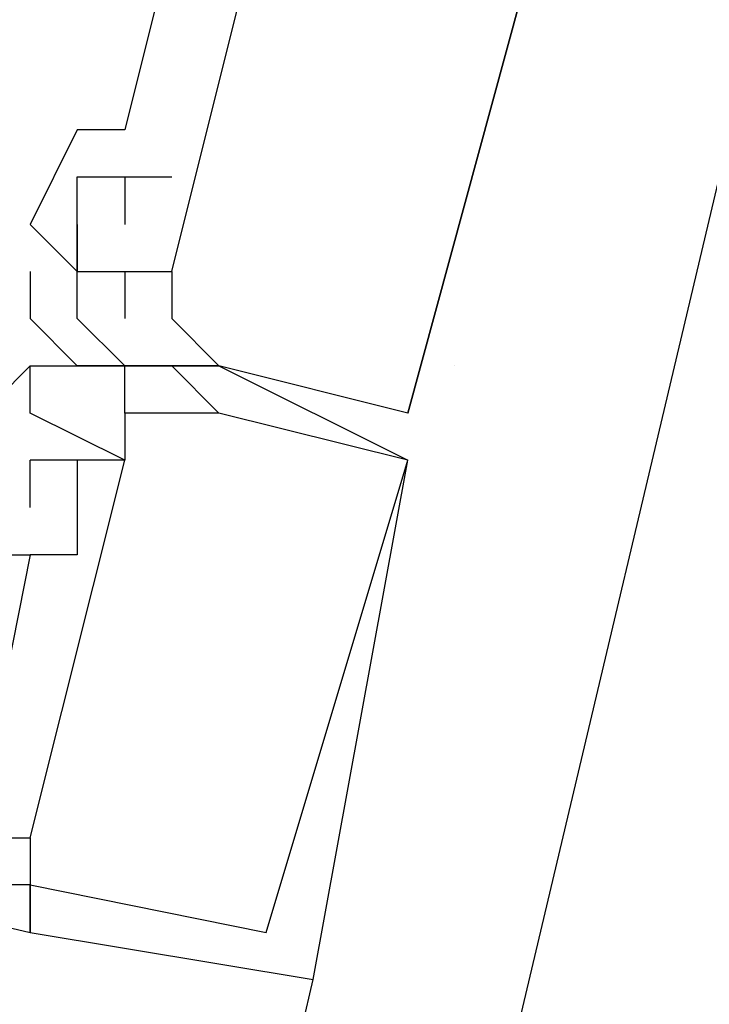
# Model space of a CAD drawing. Header units: feet. Extents: x -79 to 198, y -22 to 181.
# Tile 503 of 656: x 119.877 to 120.072, y 83.384 to 83.662. Entities that reach past the tile are written whole.
import ezdxf

# ---------------------------------------------------------------- set-up
doc = ezdxf.new("R2010")
doc.units = ezdxf.units.FT
doc.layers.add('A-LINEA', color=7, linetype='CONTINUOUS')

msp = doc.modelspace()

# ---------------------------------------------------------------- linework, layer by layer
at = {"layer": 'A-LINEA'}
for p, q in [((119.92, 83.6844), (119.9067, 83.6311)), ((119.92, 83.6844), (119.9067, 83.6311)), ((119.92, 83.6844), (119.9067, 83.6311)), ((119.92, 83.6844), (119.9067, 83.6311)), ((119.92, 83.6844), (119.9067, 83.6311)), ((119.92, 83.6844), (119.9067, 83.6311)), ((119.8933, 83.6311), (119.8933, 83.6311)), ((119.8933, 83.6311), (119.8933, 83.6311)), ((119.8933, 83.6311), (119.8933, 83.6311)), ((119.8933, 83.6311), (119.8933, 83.6311)), ((119.8933, 83.6311), (119.8933, 83.6311)), ((119.8933, 83.6311), (119.8933, 83.6311)), ((119.9067, 83.6311), (119.9067, 83.6311)), ((119.9067, 83.6311), (119.9067, 83.6311)), ((119.9067, 83.6311), (119.9067, 83.6311)), ((119.9067, 83.6311), (119.9067, 83.6311)), ((119.9067, 83.6311), (119.9067, 83.6311)), ((119.9067, 83.6311), (119.9067, 83.6311)), ((119.8933, 83.6178), (119.8933, 83.6178)), ((119.8933, 83.6178), (119.8933, 83.6178)), ((119.8933, 83.6178), (119.8933, 83.6178)), ((119.8933, 83.6178), (119.8933, 83.6178)), ((119.8933, 83.6178), (119.8933, 83.6178)), ((119.8933, 83.6178), (119.8933, 83.6178)), ((119.9067, 83.6178), (119.9067, 83.6044)), ((119.9067, 83.6178), (119.9067, 83.6178)), ((119.9067, 83.6178), (119.9067, 83.6178)), ((119.9067, 83.6178), (119.9067, 83.6044)), ((119.9067, 83.6178), (119.9067, 83.6178)), ((119.9067, 83.6178), (119.9067, 83.6178)), ((119.9067, 83.6178), (119.9067, 83.6044)), ((119.9067, 83.6178), (119.9067, 83.6178)), ((119.9067, 83.6178), (119.9067, 83.6178)), ((119.9067, 83.6178), (119.9067, 83.6044)), ((119.9067, 83.6178), (119.9067, 83.6178)), ((119.9067, 83.6178), (119.9067, 83.6178)), ((119.9067, 83.6178), (119.9067, 83.6044)), ((119.9067, 83.6178), (119.9067, 83.6178)), ((119.9067, 83.6178), (119.9067, 83.6178)), ((119.9067, 83.6178), (119.9067, 83.6044)), ((119.9067, 83.6178), (119.9067, 83.6178)), ((119.9067, 83.6178), (119.9067, 83.6178)), ((119.92, 83.6178), (119.92, 83.6178)), ((119.92, 83.6178), (119.92, 83.6178)), ((119.92, 83.6178), (119.92, 83.6178)), ((119.92, 83.6178), (119.92, 83.6178)), ((119.92, 83.6178), (119.92, 83.6178)), ((119.92, 83.6178), (119.92, 83.6178)), ((119.88, 83.6044), (119.88, 83.6044)), ((119.88, 83.6044), (119.8933, 83.5911)), ((119.88, 83.6044), (119.88, 83.6044)), ((119.88, 83.6044), (119.88, 83.6044)), ((119.88, 83.6044), (119.8933, 83.5911)), ((119.88, 83.6044), (119.88, 83.6044)), ((119.88, 83.6044), (119.88, 83.6044)), ((119.88, 83.6044), (119.8933, 83.5911)), ((119.88, 83.6044), (119.88, 83.6044)), ((119.88, 83.6044), (119.88, 83.6044)), ((119.88, 83.6044), (119.8933, 83.5911)), ((119.88, 83.6044), (119.88, 83.6044)), ((119.88, 83.6044), (119.88, 83.6044)), ((119.88, 83.6044), (119.8933, 83.5911)), ((119.88, 83.6044), (119.88, 83.6044)), ((119.88, 83.6044), (119.88, 83.6044)), ((119.88, 83.6044), (119.8933, 83.5911)), ((119.88, 83.6044), (119.88, 83.6044)), ((119.8933, 83.6044), (119.8933, 83.6044)), ((119.8933, 83.6044), (119.8933, 83.6044)), ((119.8933, 83.6044), (119.8933, 83.6044)), ((119.8933, 83.6044), (119.8933, 83.6044)), ((119.8933, 83.6044), (119.8933, 83.6044)), ((119.8933, 83.6044), (119.8933, 83.6044)), ((119.8933, 83.6044), (119.8933, 83.6044)), ((119.8933, 83.6044), (119.8933, 83.6044)), ((119.8933, 83.6044), (119.8933, 83.6044)), ((119.8933, 83.6044), (119.8933, 83.6044)), ((119.8933, 83.6044), (119.8933, 83.6044)), ((119.8933, 83.6044), (119.8933, 83.6044)), ((119.8933, 83.6044), (119.8933, 83.6044)), ((119.8933, 83.6044), (119.8933, 83.6044)), ((119.8933, 83.6044), (119.8933, 83.6044)), ((119.8933, 83.6044), (119.8933, 83.6044)), ((119.8933, 83.6044), (119.8933, 83.6044)), ((119.8933, 83.6044), (119.8933, 83.6044)), ((119.8933, 83.6044), (119.8933, 83.6044)), ((119.8933, 83.6044), (119.8933, 83.6044)), ((119.8933, 83.6044), (119.8933, 83.6044)), ((119.8933, 83.6044), (119.8933, 83.6044)), ((119.8933, 83.6044), (119.8933, 83.6044)), ((119.8933, 83.6044), (119.8933, 83.6044)), ((119.9067, 83.6044), (119.9067, 83.6044)), ((119.9067, 83.6044), (119.9067, 83.6044)), ((119.9067, 83.6044), (119.9067, 83.6044)), ((119.9067, 83.6044), (119.9067, 83.6044)), ((119.9067, 83.6044), (119.9067, 83.6044)), ((119.9067, 83.6044), (119.9067, 83.6044)), ((119.88, 83.5911), (119.88, 83.5778)), ((119.88, 83.5911), (119.88, 83.5911)), ((119.88, 83.5911), (119.88, 83.5778)), ((119.88, 83.5911), (119.88, 83.5911)), ((119.88, 83.5911), (119.88, 83.5778)), ((119.88, 83.5911), (119.88, 83.5911)), ((119.88, 83.5911), (119.88, 83.5778)), ((119.88, 83.5911), (119.88, 83.5911)), ((119.88, 83.5911), (119.88, 83.5778)), ((119.88, 83.5911), (119.88, 83.5911)), ((119.88, 83.5911), (119.88, 83.5778)), ((119.88, 83.5911), (119.88, 83.5911)), ((119.8933, 83.5911), (119.8933, 83.5911)), ((119.8933, 83.5911), (119.8933, 83.5911)), ((119.8933, 83.5911), (119.8933, 83.5911)), ((119.8933, 83.5911), (119.8933, 83.5911)), ((119.8933, 83.5911), (119.8933, 83.5911)), ((119.8933, 83.5911), (119.8933, 83.5911)), ((119.8933, 83.5911), (119.8933, 83.5911)), ((119.8933, 83.5911), (119.8933, 83.5911)), ((119.8933, 83.5911), (119.8933, 83.5911)), ((119.8933, 83.5911), (119.8933, 83.5911)), ((119.8933, 83.5911), (119.8933, 83.5911)), ((119.8933, 83.5911), (119.8933, 83.5911)), ((119.8933, 83.5911), (119.8933, 83.5911)), ((119.8933, 83.5911), (119.8933, 83.5911)), ((119.8933, 83.5911), (119.8933, 83.5911)), ((119.8933, 83.5911), (119.8933, 83.5911)), ((119.8933, 83.5911), (119.8933, 83.5911)), ((119.8933, 83.5911), (119.8933, 83.5911)), ((119.8933, 83.5911), (119.8933, 83.5911)), ((119.8933, 83.5911), (119.8933, 83.5911)), ((119.8933, 83.5911), (119.8933, 83.5911)), ((119.8933, 83.5911), (119.8933, 83.5911)), ((119.8933, 83.5911), (119.8933, 83.5911)), ((119.8933, 83.5911), (119.8933, 83.5911)), ((119.9067, 83.5911), (119.9067, 83.5911)), ((119.9067, 83.5911), (119.9067, 83.5911)), ((119.9067, 83.5911), (119.9067, 83.5911)), ((119.9067, 83.5911), (119.9067, 83.5911)), ((119.9067, 83.5911), (119.9067, 83.5911)), ((119.9067, 83.5911), (119.9067, 83.5911)), ((119.9067, 83.5911), (119.9067, 83.5911)), ((119.9067, 83.5911), (119.9067, 83.5911)), ((119.9067, 83.5911), (119.9067, 83.5911)), ((119.9067, 83.5911), (119.9067, 83.5911)), ((119.9067, 83.5911), (119.9067, 83.5911)), ((119.9067, 83.5911), (119.9067, 83.5911)), ((119.9067, 83.5911), (119.9067, 83.5911)), ((119.9067, 83.5911), (119.9067, 83.5911)), ((119.9067, 83.5911), (119.9067, 83.5911)), ((119.9067, 83.5911), (119.9067, 83.5911)), ((119.9067, 83.5911), (119.9067, 83.5911)), ((119.9067, 83.5911), (119.9067, 83.5911)), ((119.92, 83.5911), (119.92, 83.5911)), ((119.92, 83.5911), (119.92, 83.5911)), ((119.92, 83.5911), (119.92, 83.5911)), ((119.92, 83.5911), (119.92, 83.5911)), ((119.92, 83.5911), (119.92, 83.5911)), ((119.92, 83.5911), (119.92, 83.5911)), ((119.92, 83.5911), (119.92, 83.5911)), ((119.92, 83.5911), (119.92, 83.5911)), ((119.92, 83.5911), (119.92, 83.5911)), ((119.92, 83.5911), (119.92, 83.5911)), ((119.92, 83.5911), (119.92, 83.5911)), ((119.92, 83.5911), (119.92, 83.5911)), ((119.88, 83.5778), (119.88, 83.5778)), ((119.88, 83.5778), (119.88, 83.5778)), ((119.88, 83.5778), (119.88, 83.5778)), ((119.88, 83.5778), (119.88, 83.5778)), ((119.88, 83.5778), (119.88, 83.5778)), ((119.88, 83.5778), (119.88, 83.5778)), ((119.88, 83.5778), (119.88, 83.5778)), ((119.88, 83.5778), (119.88, 83.5778)), ((119.88, 83.5778), (119.88, 83.5778)), ((119.88, 83.5778), (119.88, 83.5778)), ((119.88, 83.5778), (119.88, 83.5778)), ((119.88, 83.5778), (119.88, 83.5778)), ((119.88, 83.5778), (119.88, 83.5778)), ((119.88, 83.5778), (119.88, 83.5778)), ((119.88, 83.5778), (119.88, 83.5778)), ((119.88, 83.5778), (119.88, 83.5778)), ((119.88, 83.5778), (119.88, 83.5778)), ((119.88, 83.5778), (119.88, 83.5778)), ((119.8933, 83.5778), (119.8933, 83.5778)), ((119.8933, 83.5778), (119.8933, 83.5778)), ((119.8933, 83.5778), (119.8933, 83.5778)), ((119.8933, 83.5778), (119.8933, 83.5778)), ((119.8933, 83.5778), (119.8933, 83.5778)), ((119.8933, 83.5778), (119.8933, 83.5778)), ((119.9067, 83.5778), (119.9067, 83.5778)), ((119.9067, 83.5778), (119.9067, 83.5778)), ((119.9067, 83.5778), (119.9067, 83.5778)), ((119.9067, 83.5778), (119.9067, 83.5778)), ((119.9067, 83.5778), (119.9067, 83.5778)), ((119.9067, 83.5778), (119.9067, 83.5778)), ((119.92, 83.5778), (119.92, 83.5778)), ((119.92, 83.5778), (119.92, 83.5778)), ((119.92, 83.5778), (119.92, 83.5778)), ((119.92, 83.5778), (119.92, 83.5778)), ((119.92, 83.5778), (119.92, 83.5778)), ((119.92, 83.5778), (119.92, 83.5778)), ((119.88, 83.5644), (119.8667, 83.5511)), ((119.88, 83.5644), (119.8667, 83.5511)), ((119.88, 83.5644), (119.8667, 83.5511)), ((119.88, 83.5644), (119.8667, 83.5511)), ((119.88, 83.5644), (119.8667, 83.5511)), ((119.88, 83.5644), (119.8667, 83.5511)), ((119.88, 83.5644), (119.8667, 83.5511)), ((119.88, 83.5644), (119.8667, 83.5511)), ((119.88, 83.5644), (119.8667, 83.5511)), ((119.88, 83.5644), (119.8667, 83.5511)), ((119.88, 83.5644), (119.8667, 83.5511)), ((119.88, 83.5644), (119.8667, 83.5511)), ((119.88, 83.5644), (119.88, 83.5644)), ((119.88, 83.5644), (119.88, 83.5644)), ((119.88, 83.5644), (119.88, 83.5644)), ((119.88, 83.5644), (119.88, 83.5644)), ((119.88, 83.5644), (119.88, 83.5644)), ((119.88, 83.5644), (119.88, 83.5644)), ((119.88, 83.5644), (119.88, 83.5644)), ((119.88, 83.5644), (119.88, 83.5644)), ((119.88, 83.5644), (119.88, 83.5644)), ((119.88, 83.5644), (119.88, 83.5644)), ((119.88, 83.5644), (119.88, 83.5644)), ((119.88, 83.5644), (119.88, 83.5644)), ((119.88, 83.5644), (119.88, 83.5644)), ((119.88, 83.5644), (119.88, 83.5644)), ((119.88, 83.5644), (119.88, 83.5644)), ((119.88, 83.5644), (119.88, 83.5644)), ((119.88, 83.5644), (119.88, 83.5644)), ((119.88, 83.5644), (119.88, 83.5644)), ((119.88, 83.5644), (119.88, 83.5644)), ((119.88, 83.5644), (119.88, 83.5644)), ((119.88, 83.5644), (119.88, 83.5644)), ((119.88, 83.5644), (119.88, 83.5644)), ((119.88, 83.5644), (119.88, 83.5644)), ((119.88, 83.5644), (119.88, 83.5644)), ((119.88, 83.5644), (119.88, 83.5644)), ((119.88, 83.5644), (119.88, 83.5644)), ((119.88, 83.5644), (119.88, 83.5644)), ((119.88, 83.5644), (119.88, 83.5644)), ((119.88, 83.5644), (119.88, 83.5644)), ((119.88, 83.5644), (119.88, 83.5644)), ((119.8933, 83.5644), (119.8933, 83.5644)), ((119.8933, 83.5644), (119.8933, 83.5644)), ((119.8933, 83.5644), (119.8933, 83.5644)), ((119.8933, 83.5644), (119.8933, 83.5644)), ((119.8933, 83.5644), (119.8933, 83.5644)), ((119.8933, 83.5644), (119.8933, 83.5644)), ((119.8933, 83.5644), (119.8933, 83.5644)), ((119.8933, 83.5644), (119.8933, 83.5644)), ((119.8933, 83.5644), (119.8933, 83.5644)), ((119.8933, 83.5644), (119.8933, 83.5644)), ((119.8933, 83.5644), (119.8933, 83.5644)), ((119.8933, 83.5644), (119.8933, 83.5644)), ((119.8933, 83.5644), (119.8933, 83.5644)), ((119.8933, 83.5644), (119.8933, 83.5644)), ((119.8933, 83.5644), (119.8933, 83.5644)), ((119.8933, 83.5644), (119.8933, 83.5644)), ((119.8933, 83.5644), (119.8933, 83.5644)), ((119.8933, 83.5644), (119.8933, 83.5644)), ((119.9067, 83.5644), (119.9067, 83.5644)), ((119.9067, 83.5644), (119.9067, 83.5644)), ((119.9067, 83.5644), (119.9067, 83.5644)), ((119.9067, 83.5644), (119.9067, 83.5644)), ((119.9067, 83.5644), (119.9067, 83.5644)), ((119.9067, 83.5644), (119.9067, 83.5644)), ((119.9067, 83.5644), (119.9067, 83.5644)), ((119.9067, 83.5644), (119.9067, 83.5644)), ((119.9067, 83.5644), (119.9067, 83.5644)), ((119.9067, 83.5644), (119.9067, 83.5644)), ((119.9067, 83.5644), (119.9067, 83.5644)), ((119.9067, 83.5644), (119.9067, 83.5644)), ((119.9067, 83.5644), (119.9067, 83.5644)), ((119.9067, 83.5644), (119.9067, 83.5644)), ((119.9067, 83.5644), (119.9067, 83.5644)), ((119.9067, 83.5644), (119.9067, 83.5644)), ((119.9067, 83.5644), (119.9067, 83.5644)), ((119.9067, 83.5644), (119.9067, 83.5644)), ((119.9067, 83.5644), (119.9067, 83.5644)), ((119.9067, 83.5644), (119.9067, 83.5644)), ((119.9067, 83.5644), (119.9067, 83.5644)), ((119.9067, 83.5644), (119.9067, 83.5644)), ((119.9067, 83.5644), (119.9067, 83.5644)), ((119.9067, 83.5644), (119.9067, 83.5644)), ((119.9067, 83.5644), (119.9067, 83.5644)), ((119.9067, 83.5644), (119.9067, 83.5644)), ((119.9067, 83.5644), (119.9067, 83.5644)), ((119.9067, 83.5644), (119.9067, 83.5644)), ((119.9067, 83.5644), (119.9067, 83.5644)), ((119.9067, 83.5644), (119.9067, 83.5644)), ((119.92, 83.5644), (119.92, 83.5644)), ((119.92, 83.5644), (119.92, 83.5644)), ((119.92, 83.5644), (119.92, 83.5644)), ((119.92, 83.5644), (119.92, 83.5644)), ((119.92, 83.5644), (119.92, 83.5644)), ((119.92, 83.5644), (119.92, 83.5644)), ((119.92, 83.5644), (119.9333, 83.5511)), ((119.92, 83.5644), (119.92, 83.5644)), ((119.92, 83.5644), (119.92, 83.5644)), ((119.92, 83.5644), (119.9333, 83.5511)), ((119.92, 83.5644), (119.92, 83.5644)), ((119.92, 83.5644), (119.92, 83.5644)), ((119.92, 83.5644), (119.9333, 83.5511)), ((119.92, 83.5644), (119.92, 83.5644)), ((119.92, 83.5644), (119.92, 83.5644)), ((119.92, 83.5644), (119.9333, 83.5511)), ((119.92, 83.5644), (119.92, 83.5644)), ((119.92, 83.5644), (119.92, 83.5644)), ((119.92, 83.5644), (119.9333, 83.5511)), ((119.92, 83.5644), (119.92, 83.5644)), ((119.92, 83.5644), (119.92, 83.5644)), ((119.92, 83.5644), (119.9333, 83.5511)), ((119.92, 83.5644), (119.92, 83.5644)), ((119.92, 83.5644), (119.92, 83.5644)), ((119.92, 83.5644), (119.92, 83.5644)), ((119.92, 83.5644), (119.92, 83.5644)), ((119.92, 83.5644), (119.92, 83.5644)), ((119.92, 83.5644), (119.92, 83.5644)), ((119.92, 83.5644), (119.92, 83.5644)), ((119.92, 83.5644), (119.92, 83.5644)), ((119.92, 83.5644), (119.9333, 83.5511)), ((119.92, 83.5644), (119.92, 83.5644)), ((119.92, 83.5644), (119.92, 83.5644)), ((119.92, 83.5644), (119.9333, 83.5511)), ((119.92, 83.5644), (119.92, 83.5644)), ((119.92, 83.5644), (119.92, 83.5644)), ((119.92, 83.5644), (119.9333, 83.5511)), ((119.92, 83.5644), (119.92, 83.5644)), ((119.92, 83.5644), (119.92, 83.5644)), ((119.92, 83.5644), (119.9333, 83.5511)), ((119.92, 83.5644), (119.92, 83.5644)), ((119.92, 83.5644), (119.92, 83.5644)), ((119.92, 83.5644), (119.9333, 83.5511)), ((119.92, 83.5644), (119.92, 83.5644)), ((119.92, 83.5644), (119.92, 83.5644)), ((119.92, 83.5644), (119.9333, 83.5511)), ((119.92, 83.5644), (119.92, 83.5644)), ((119.92, 83.5644), (119.92, 83.5644)), ((119.9333, 83.5644), (119.9867, 83.5378)), ((119.9333, 83.5644), (119.9333, 83.5644)), ((119.9333, 83.5644), (119.9333, 83.5644)), ((119.9333, 83.5644), (119.9333, 83.5644)), ((119.9333, 83.5644), (119.9867, 83.5378)), ((119.9333, 83.5644), (119.9333, 83.5644)), ((119.9333, 83.5644), (119.9333, 83.5644)), ((119.9333, 83.5644), (119.9333, 83.5644)), ((119.9333, 83.5644), (119.9867, 83.5378)), ((119.9333, 83.5644), (119.9333, 83.5644)), ((119.9333, 83.5644), (119.9333, 83.5644)), ((119.9333, 83.5644), (119.9333, 83.5644)), ((119.9867, 83.5511), (119.9333, 83.5644)), ((119.9333, 83.5644), (119.9333, 83.5644)), ((119.9867, 83.5511), (119.9333, 83.5644)), ((119.9333, 83.5644), (119.9333, 83.5644)), ((119.9867, 83.5511), (119.9333, 83.5644)), ((119.9333, 83.5644), (119.9333, 83.5644)), ((119.9867, 83.5511), (119.9333, 83.5644)), ((119.9333, 83.5644), (119.9333, 83.5644)), ((119.9867, 83.5511), (119.9333, 83.5644)), ((119.9333, 83.5644), (119.9333, 83.5644)), ((119.9867, 83.5511), (119.9333, 83.5644)), ((119.9333, 83.5644), (119.9333, 83.5644)), ((119.9333, 83.5644), (119.9867, 83.5378)), ((119.9333, 83.5644), (119.9333, 83.5644)), ((119.9333, 83.5644), (119.9333, 83.5644)), ((119.9333, 83.5644), (119.9333, 83.5644)), ((119.9333, 83.5644), (119.9867, 83.5378)), ((119.9333, 83.5644), (119.9333, 83.5644)), ((119.9333, 83.5644), (119.9333, 83.5644)), ((119.9333, 83.5644), (119.9333, 83.5644)), ((119.9333, 83.5644), (119.9867, 83.5378)), ((119.9333, 83.5644), (119.9333, 83.5644)), ((119.9333, 83.5644), (119.9333, 83.5644)), ((119.9333, 83.5644), (119.9333, 83.5644)), ((119.9867, 83.5511), (119.9333, 83.5644)), ((119.9333, 83.5644), (119.9333, 83.5644)), ((119.9867, 83.5511), (119.9333, 83.5644)), ((119.9333, 83.5644), (119.9333, 83.5644)), ((119.9867, 83.5511), (119.9333, 83.5644)), ((119.9333, 83.5644), (119.9333, 83.5644)), ((119.9867, 83.5511), (119.9333, 83.5644)), ((119.9333, 83.5644), (119.9333, 83.5644)), ((119.9867, 83.5511), (119.9333, 83.5644)), ((119.9333, 83.5644), (119.9333, 83.5644)), ((119.9867, 83.5511), (119.9333, 83.5644)), ((119.9333, 83.5644), (119.9333, 83.5644)), ((120, 83.5644), (120, 83.5644)), ((120, 83.5644), (120, 83.5644)), ((120, 83.5644), (120, 83.5644)), ((120, 83.5644), (120, 83.5644)), ((119.88, 83.5511), (119.88, 83.5511)), ((119.88, 83.5511), (119.88, 83.5511)), ((119.88, 83.5511), (119.88, 83.5511)), ((119.88, 83.5511), (119.88, 83.5511)), ((119.88, 83.5511), (119.88, 83.5511)), ((119.88, 83.5511), (119.88, 83.5511)), ((119.88, 83.5511), (119.88, 83.5511)), ((119.88, 83.5511), (119.88, 83.5511)), ((119.88, 83.5511), (119.88, 83.5511)), ((119.88, 83.5511), (119.88, 83.5511)), ((119.88, 83.5511), (119.88, 83.5511)), ((119.88, 83.5511), (119.88, 83.5511)), ((119.88, 83.5511), (119.88, 83.5511)), ((119.88, 83.5511), (119.88, 83.5511)), ((119.88, 83.5511), (119.88, 83.5511)), ((119.88, 83.5511), (119.88, 83.5511)), ((119.88, 83.5511), (119.88, 83.5511)), ((119.88, 83.5511), (119.88, 83.5511)), ((119.88, 83.5511), (119.88, 83.5511)), ((119.88, 83.5511), (119.88, 83.5511)), ((119.88, 83.5511), (119.88, 83.5511)), ((119.88, 83.5511), (119.88, 83.5511)), ((119.88, 83.5511), (119.88, 83.5511)), ((119.88, 83.5511), (119.88, 83.5511)), ((119.9067, 83.5511), (119.9067, 83.5511)), ((119.9067, 83.5511), (119.9067, 83.5511)), ((119.9067, 83.5511), (119.9067, 83.5511)), ((119.9067, 83.5511), (119.9067, 83.5511)), ((119.9067, 83.5511), (119.9067, 83.5511)), ((119.9067, 83.5511), (119.9067, 83.5511)), ((119.9067, 83.5511), (119.9067, 83.5511)), ((119.9067, 83.5511), (119.9067, 83.5511)), ((119.9067, 83.5511), (119.9067, 83.5511)), ((119.9067, 83.5511), (119.9067, 83.5511)), ((119.9067, 83.5511), (119.9067, 83.5511)), ((119.9067, 83.5511), (119.9067, 83.5511)), ((119.9067, 83.5511), (119.9067, 83.5511)), ((119.9067, 83.5511), (119.9067, 83.5511)), ((119.9067, 83.5511), (119.9067, 83.5511)), ((119.9067, 83.5511), (119.9067, 83.5511)), ((119.9067, 83.5511), (119.9067, 83.5511)), ((119.9067, 83.5511), (119.9067, 83.5511)), ((119.9067, 83.5511), (119.9067, 83.5511)), ((119.9067, 83.5511), (119.9067, 83.5511)), ((119.9067, 83.5511), (119.9067, 83.5511)), ((119.9067, 83.5511), (119.9067, 83.5511)), ((119.9067, 83.5511), (119.9067, 83.5511)), ((119.9067, 83.5511), (119.9067, 83.5511)), ((119.92, 83.5511), (119.92, 83.5511)), ((119.92, 83.5511), (119.92, 83.5511)), ((119.92, 83.5511), (119.92, 83.5511)), ((119.92, 83.5511), (119.92, 83.5511)), ((119.92, 83.5511), (119.92, 83.5511)), ((119.92, 83.5511), (119.92, 83.5511)), ((119.92, 83.5511), (119.92, 83.5511)), ((119.92, 83.5511), (119.92, 83.5511)), ((119.92, 83.5511), (119.92, 83.5511)), ((119.92, 83.5511), (119.92, 83.5511)), ((119.92, 83.5511), (119.92, 83.5511)), ((119.92, 83.5511), (119.92, 83.5511)), ((119.9333, 83.5511), (119.9333, 83.5511)), ((119.9333, 83.5511), (119.9333, 83.5511)), ((119.9333, 83.5511), (119.9333, 83.5511)), ((119.9333, 83.5511), (119.9333, 83.5511)), ((119.9333, 83.5511), (119.9333, 83.5511)), ((119.9333, 83.5511), (119.9333, 83.5511)), ((119.9333, 83.5511), (119.9333, 83.5511)), ((119.9333, 83.5511), (119.9333, 83.5511)), ((119.9333, 83.5511), (119.9333, 83.5511)), ((119.9333, 83.5511), (119.9333, 83.5511)), ((119.9333, 83.5511), (119.9333, 83.5511)), ((119.9333, 83.5511), (119.9333, 83.5511)), ((119.9333, 83.5511), (119.9333, 83.5511)), ((119.9333, 83.5511), (119.9333, 83.5511)), ((119.9333, 83.5511), (119.9333, 83.5511)), ((119.9333, 83.5511), (119.9333, 83.5511)), ((119.9333, 83.5511), (119.9333, 83.5511)), ((119.9333, 83.5511), (119.9333, 83.5511)), ((119.9333, 83.5511), (119.9333, 83.5511)), ((119.9333, 83.5511), (119.9333, 83.5511)), ((119.9333, 83.5511), (119.9333, 83.5511)), ((119.9333, 83.5511), (119.9333, 83.5511)), ((119.9333, 83.5511), (119.9333, 83.5511)), ((119.9333, 83.5511), (119.9333, 83.5511)), ((119.9867, 83.5511), (119.9867, 83.5511)), ((119.9867, 83.5511), (119.9867, 83.5511)), ((119.9867, 83.5511), (119.9867, 83.5511)), ((119.9867, 83.5511), (119.9867, 83.5511)), ((119.9867, 83.5511), (119.9867, 83.5511)), ((119.9867, 83.5511), (119.9867, 83.5511)), ((119.9867, 83.5511), (119.9867, 83.5511)), ((119.9867, 83.5511), (119.9867, 83.5511)), ((119.9867, 83.5511), (119.9867, 83.5511)), ((119.9867, 83.5511), (119.9867, 83.5511)), ((119.9867, 83.5511), (119.9867, 83.5511)), ((119.9867, 83.5511), (119.9867, 83.5511)), ((119.9867, 83.5511), (119.9867, 83.5511)), ((119.9867, 83.5511), (119.9867, 83.5511)), ((119.9867, 83.5511), (119.9867, 83.5511)), ((119.9867, 83.5511), (119.9867, 83.5511)), ((119.9867, 83.5511), (119.9867, 83.5511)), ((119.9867, 83.5511), (119.9867, 83.5511)), ((119.9867, 83.5511), (119.9867, 83.5511)), ((119.9867, 83.5511), (119.9867, 83.5511)), ((119.9867, 83.5511), (119.9867, 83.5511)), ((119.9867, 83.5511), (119.9867, 83.5511)), ((119.9867, 83.5511), (119.9867, 83.5511)), ((119.9867, 83.5511), (119.9867, 83.5511)), ((119.88, 83.5244), (119.88, 83.5378)), ((119.88, 83.5378), (119.88, 83.5378)), ((119.88, 83.5378), (119.88, 83.5378)), ((119.88, 83.5244), (119.88, 83.5378)), ((119.88, 83.5378), (119.88, 83.5378)), ((119.88, 83.5378), (119.88, 83.5378)), ((119.88, 83.5244), (119.88, 83.5378)), ((119.88, 83.5378), (119.88, 83.5378)), ((119.88, 83.5378), (119.88, 83.5378)), ((119.88, 83.5378), (119.88, 83.5378)), ((119.88, 83.5378), (119.88, 83.5378)), ((119.88, 83.5378), (119.88, 83.5378)), ((119.88, 83.5244), (119.88, 83.5378)), ((119.88, 83.5378), (119.88, 83.5378)), ((119.88, 83.5378), (119.88, 83.5378)), ((119.88, 83.5244), (119.88, 83.5378)), ((119.88, 83.5378), (119.88, 83.5378)), ((119.88, 83.5378), (119.88, 83.5378)), ((119.88, 83.5244), (119.88, 83.5378)), ((119.88, 83.5378), (119.88, 83.5378)), ((119.88, 83.5378), (119.88, 83.5378)), ((119.88, 83.5378), (119.88, 83.5378)), ((119.88, 83.5378), (119.88, 83.5378)), ((119.88, 83.5378), (119.88, 83.5378)), ((119.8933, 83.5378), (119.8933, 83.5378)), ((119.8933, 83.5378), (119.8933, 83.5378)), ((119.8933, 83.5378), (119.8933, 83.5378)), ((119.8933, 83.5378), (119.8933, 83.5378)), ((119.8933, 83.5378), (119.8933, 83.5378)), ((119.8933, 83.5378), (119.8933, 83.5378)), ((119.8933, 83.5378), (119.8933, 83.5378)), ((119.8933, 83.5378), (119.8933, 83.5378)), ((119.8933, 83.5378), (119.8933, 83.5378)), ((119.8933, 83.5378), (119.8933, 83.5378)), ((119.8933, 83.5378), (119.8933, 83.5378)), ((119.8933, 83.5378), (119.8933, 83.5378)), ((119.8933, 83.5378), (119.8933, 83.5378)), ((119.8933, 83.5378), (119.8933, 83.5378)), ((119.8933, 83.5378), (119.8933, 83.5378)), ((119.8933, 83.5378), (119.8933, 83.5378)), ((119.8933, 83.5378), (119.8933, 83.5378)), ((119.8933, 83.5378), (119.8933, 83.5378)), ((119.9067, 83.5378), (119.9067, 83.5378)), ((119.9067, 83.5378), (119.9067, 83.5378)), ((119.9067, 83.5378), (119.9067, 83.5378)), ((119.9067, 83.5378), (119.9067, 83.5378)), ((119.9067, 83.5378), (119.9067, 83.5378)), ((119.9067, 83.5378), (119.9067, 83.5378)), ((119.9067, 83.5378), (119.9067, 83.5378)), ((119.9067, 83.5378), (119.9067, 83.5378)), ((119.9067, 83.5378), (119.9067, 83.5378)), ((119.9067, 83.5378), (119.9067, 83.5378)), ((119.9067, 83.5378), (119.9067, 83.5378)), ((119.9067, 83.5378), (119.9067, 83.5378)), ((119.9067, 83.5378), (119.9067, 83.5378)), ((119.9067, 83.5378), (119.9067, 83.5378)), ((119.9067, 83.5378), (119.9067, 83.5378)), ((119.9067, 83.5378), (119.9067, 83.5378)), ((119.9067, 83.5378), (119.9067, 83.5378)), ((119.9067, 83.5378), (119.9067, 83.5378)), ((119.9067, 83.5378), (119.9067, 83.5378)), ((119.9067, 83.5378), (119.9067, 83.5378)), ((119.9067, 83.5378), (119.9067, 83.5378)), ((119.9067, 83.5378), (119.9067, 83.5378)), ((119.9067, 83.5378), (119.9067, 83.5378)), ((119.9067, 83.5378), (119.9067, 83.5378)), ((119.9067, 83.5378), (119.9067, 83.5378)), ((119.9067, 83.5378), (119.9067, 83.5378)), ((119.9067, 83.5378), (119.9067, 83.5378)), ((119.9067, 83.5378), (119.9067, 83.5378)), ((119.9067, 83.5378), (119.9067, 83.5378)), ((119.9067, 83.5378), (119.9067, 83.5378)), ((119.9867, 83.5378), (119.9867, 83.5378)), ((119.9867, 83.5378), (119.9867, 83.5378)), ((119.9867, 83.5378), (119.9867, 83.5378)), ((119.9867, 83.5378), (119.9867, 83.5378)), ((119.9867, 83.5378), (119.9867, 83.5378)), ((119.9867, 83.5378), (119.9867, 83.5378)), ((119.9867, 83.5378), (119.9867, 83.5378)), ((119.9867, 83.5378), (119.9867, 83.5378)), ((119.9867, 83.5378), (119.9867, 83.5378)), ((119.9867, 83.5378), (119.9867, 83.5378)), ((119.9867, 83.5378), (119.9867, 83.5378)), ((119.9867, 83.5378), (119.9867, 83.5378)), ((119.9867, 83.5378), (119.9867, 83.5378)), ((119.9867, 83.5378), (119.9867, 83.5378)), ((119.9867, 83.5378), (119.9867, 83.5378)), ((119.9867, 83.5378), (119.9867, 83.5378)), ((119.9867, 83.5378), (119.9867, 83.5378)), ((119.9867, 83.5378), (119.9867, 83.5378)), ((119.9867, 83.5378), (119.9867, 83.5378)), ((119.9867, 83.5378), (119.9867, 83.5378)), ((119.9867, 83.5378), (119.9867, 83.5378)), ((119.9867, 83.5378), (119.9867, 83.5378)), ((119.9867, 83.5378), (119.9867, 83.5378)), ((119.9867, 83.5378), (119.9867, 83.5378)), ((119.9867, 83.5378), (119.9867, 83.5378)), ((119.9867, 83.5378), (119.9867, 83.5378)), ((119.9867, 83.5378), (119.9867, 83.5378)), ((119.9867, 83.5378), (119.9867, 83.5378)), ((119.9867, 83.5378), (119.9867, 83.5378)), ((119.9867, 83.5378), (119.9867, 83.5378)), ((119.9867, 83.5378), (119.9867, 83.5378)), ((119.9867, 83.5378), (119.9867, 83.5378)), ((119.9867, 83.5378), (119.9867, 83.5378)), ((119.9867, 83.5378), (119.9867, 83.5378)), ((119.88, 83.5244), (119.88, 83.5244)), ((119.88, 83.5244), (119.88, 83.5244)), ((119.88, 83.5244), (119.88, 83.5244)), ((119.88, 83.5244), (119.88, 83.5244)), ((119.88, 83.5244), (119.88, 83.5244)), ((119.88, 83.5244), (119.88, 83.5244)), ((119.8933, 83.5244), (119.8933, 83.5244)), ((119.8933, 83.5244), (119.8933, 83.5244)), ((119.8933, 83.5244), (119.8933, 83.5244)), ((119.8933, 83.5244), (119.8933, 83.5244)), ((119.8933, 83.5244), (119.8933, 83.5244)), ((119.8933, 83.5244), (119.8933, 83.5244)), ((119.88, 83.5111), (119.88, 83.5111)), ((119.88, 83.5111), (119.88, 83.5111)), ((119.88, 83.5111), (119.88, 83.5111)), ((119.88, 83.5111), (119.88, 83.5111)), ((119.88, 83.5111), (119.88, 83.5111)), ((119.88, 83.5111), (119.88, 83.5111)), ((119.88, 83.5111), (119.88, 83.5111)), ((119.88, 83.5111), (119.88, 83.5111)), ((119.88, 83.5111), (119.88, 83.5111)), ((119.88, 83.5111), (119.88, 83.5111)), ((119.88, 83.5111), (119.88, 83.5111)), ((119.88, 83.5111), (119.88, 83.5111)), ((119.8933, 83.5111), (119.8933, 83.5111)), ((119.8933, 83.5111), (119.8933, 83.5111)), ((119.8933, 83.5111), (119.8933, 83.5111)), ((119.8933, 83.5111), (119.8933, 83.5111)), ((119.8933, 83.5111), (119.8933, 83.5111)), ((119.8933, 83.5111), (119.8933, 83.5111)), ((119.88, 83.4311), (119.88, 83.4311)), ((119.88, 83.4311), (119.88, 83.4311)), ((119.88, 83.4311), (119.88, 83.4311)), ((119.88, 83.4311), (119.88, 83.4311)), ((119.88, 83.4311), (119.88, 83.4311)), ((119.88, 83.4311), (119.88, 83.4311)), ((119.88, 83.4311), (119.88, 83.4311)), ((119.88, 83.4311), (119.88, 83.4311)), ((119.88, 83.4311), (119.88, 83.4311)), ((119.88, 83.4311), (119.88, 83.4311)), ((119.88, 83.4311), (119.88, 83.4311)), ((119.88, 83.4311), (119.88, 83.4311)), ((119.88, 83.4311), (119.88, 83.4311)), ((119.88, 83.4311), (119.88, 83.4311)), ((119.88, 83.4311), (119.88, 83.4311)), ((119.88, 83.4311), (119.88, 83.4311)), ((119.88, 83.4311), (119.88, 83.4311)), ((119.88, 83.4311), (119.88, 83.4311)), ((119.88, 83.4178), (119.88, 83.4178)), ((119.88, 83.4178), (119.88, 83.4178)), ((119.88, 83.4178), (119.88, 83.4178)), ((119.88, 83.4178), (119.88, 83.4178)), ((119.88, 83.4178), (119.88, 83.4178)), ((119.88, 83.4178), (119.88, 83.4178)), ((119.88, 83.4178), (119.88, 83.4178)), ((119.88, 83.4178), (119.88, 83.4178)), ((119.88, 83.4178), (119.88, 83.4178)), ((119.88, 83.4178), (119.88, 83.4178)), ((119.88, 83.4178), (119.88, 83.4178)), ((119.88, 83.4178), (119.88, 83.4178)), ((119.88, 83.4178), (119.88, 83.4178)), ((119.88, 83.4178), (119.88, 83.4178)), ((119.88, 83.4178), (119.88, 83.4178)), ((119.88, 83.4178), (119.88, 83.4178)), ((119.88, 83.4178), (119.88, 83.4178)), ((119.88, 83.4178), (119.88, 83.4178)), ((119.88, 83.4044), (119.88, 83.4044)), ((119.88, 83.4044), (119.88, 83.4044)), ((119.88, 83.4044), (119.88, 83.4044)), ((119.88, 83.4044), (119.88, 83.4044)), ((119.88, 83.4044), (119.88, 83.4044)), ((119.88, 83.4044), (119.88, 83.4044)), ((119.88, 83.4044), (119.88, 83.4044)), ((119.88, 83.4044), (119.88, 83.4044)), ((119.88, 83.4044), (119.88, 83.4044)), ((119.88, 83.4044), (119.88, 83.4044)), ((119.88, 83.4044), (119.88, 83.4044)), ((119.88, 83.4044), (119.88, 83.4044)), ((119.88, 83.4044), (119.88, 83.4044)), ((119.88, 83.4044), (119.88, 83.4044)), ((119.88, 83.4044), (119.88, 83.4044)), ((119.88, 83.4044), (119.88, 83.4044)), ((119.88, 83.4044), (119.88, 83.4044)), ((119.88, 83.4044), (119.88, 83.4044)), ((119.9467, 83.4044), (119.9467, 83.4044)), ((119.9467, 83.4044), (119.9467, 83.4044)), ((119.9467, 83.4044), (119.9467, 83.4044)), ((119.9467, 83.4044), (119.9467, 83.4044)), ((119.9467, 83.4044), (119.9467, 83.4044)), ((119.9467, 83.4044), (119.9467, 83.4044)), ((119.9467, 83.4044), (119.9467, 83.4044)), ((119.9467, 83.4044), (119.9467, 83.4044)), ((119.9467, 83.4044), (119.9467, 83.4044)), ((119.9467, 83.4044), (119.9467, 83.4044)), ((119.9467, 83.4044), (119.9467, 83.4044)), ((119.9467, 83.4044), (119.9467, 83.4044)), ((118.32, 76.4578), (119.96, 83.3911)), ((118.32, 76.4578), (119.96, 83.3911)), ((119.96, 83.3911), (119.96, 83.3911)), ((119.96, 83.3911), (119.96, 83.3911)), ((119.96, 83.3911), (119.96, 83.3911)), ((119.96, 83.3911), (119.96, 83.3911)), ((119.96, 83.3911), (119.96, 83.3911)), ((119.96, 83.3911), (119.96, 83.3911)), ((119.96, 83.3911), (119.96, 83.3911)), ((119.96, 83.3911), (119.96, 83.3911)), ((119.96, 83.3911), (119.96, 83.3911)), ((119.96, 83.3911), (119.96, 83.3911)), ((119.96, 83.3911), (119.96, 83.3911)), ((119.96, 83.3911), (119.96, 83.3911))]:
    msp.add_line(p, q, dxfattribs=at)
for points in [[(117.0933, 59.0178), (114.4, 59.6578), (118.2, 75.6978), (122, 91.7511), (124.68, 91.1111)], [(117.0933, 59.0178), (114.4, 59.6578), (118.2, 75.6978), (122, 91.7511), (124.68, 91.1111)], [(119.2933, 83.7911), (119.28, 83.7911), (119.2533, 83.7244), (119.24, 83.7244), (119.2, 83.5644), (119.88, 83.4044), (119.88, 83.4178), (119.8667, 83.4178)], [(119.2933, 83.7911), (119.28, 83.7911), (119.2533, 83.7244), (119.24, 83.7244), (119.2, 83.5644), (119.88, 83.4044), (119.88, 83.4178), (119.8667, 83.4178)], [(119.2933, 83.7911), (119.28, 83.7911), (119.2533, 83.7244), (119.24, 83.7244), (119.2, 83.5644), (119.88, 83.4044), (119.88, 83.4178), (119.8667, 83.4178)], [(119.2933, 83.7911), (119.28, 83.7911), (119.2533, 83.7244), (119.24, 83.7244), (119.2, 83.5644), (119.88, 83.4044), (119.88, 83.4178), (119.8667, 83.4178)], [(119.2933, 83.7911), (119.28, 83.7911), (119.2533, 83.7244), (119.24, 83.7244), (119.2, 83.5644), (119.88, 83.4044), (119.88, 83.4178), (119.8667, 83.4178)], [(119.2933, 83.7911), (119.28, 83.7911), (119.2533, 83.7244), (119.24, 83.7244), (119.2, 83.5644), (119.88, 83.4044), (119.88, 83.4178), (119.8667, 83.4178)], [(119.9867, 83.5511), (120.0267, 83.6978), (120.0267, 83.6978), (119.9467, 83.7111), (119.9467, 83.6978), (119.9467, 83.7111)], [(119.9867, 83.5511), (120.0267, 83.6978), (120.0267, 83.6978), (119.9467, 83.7111), (119.9467, 83.6978), (119.9467, 83.7111)], [(119.9867, 83.5511), (120.0267, 83.6978), (120.0267, 83.6978), (119.9467, 83.7111), (119.9467, 83.6978), (119.9467, 83.7111)], [(119.9867, 83.5511), (120.0267, 83.6978), (120.0267, 83.6978), (119.9467, 83.7111), (119.9467, 83.6978), (119.9467, 83.7111)], [(119.9867, 83.5511), (120.0267, 83.6978), (120.0267, 83.6978), (119.9467, 83.7111), (119.9467, 83.6978), (119.9467, 83.7111)], [(119.9867, 83.5511), (120.0267, 83.6978), (120.0267, 83.6978), (119.9467, 83.7111), (119.9467, 83.6978), (119.9467, 83.7111)], [(119.9067, 83.5911), (119.92, 83.5911), (119.9467, 83.6978)], [(119.9067, 83.5911), (119.92, 83.5911), (119.9467, 83.6978)], [(119.9067, 83.5911), (119.92, 83.5911), (119.9467, 83.6978)], [(119.9067, 83.5911), (119.92, 83.5911), (119.9467, 83.6978)], [(119.9067, 83.5911), (119.92, 83.5911), (119.9467, 83.6978)], [(119.9067, 83.5911), (119.92, 83.5911), (119.9467, 83.6978)], [(120.0267, 83.6978), (119.9867, 83.5511), (119.9867, 83.5511), (119.9333, 83.5644), (119.9333, 83.5644), (119.9333, 83.5644), (119.9333, 83.5644), (119.92, 83.5778)], [(120.0267, 83.6978), (119.9867, 83.5511), (119.9867, 83.5511), (119.9333, 83.5644), (119.9333, 83.5644), (119.9333, 83.5644), (119.9333, 83.5644), (119.92, 83.5778)], [(120.0267, 83.6978), (119.9867, 83.5511), (119.9867, 83.5511), (119.9333, 83.5644), (119.9333, 83.5644), (119.9333, 83.5644), (119.9333, 83.5644), (119.92, 83.5778)], [(120.0267, 83.6978), (119.9867, 83.5511), (119.9867, 83.5511), (119.9333, 83.5644), (119.9333, 83.5644), (119.9333, 83.5644), (119.9333, 83.5644), (119.92, 83.5778)], [(120.0267, 83.6978), (119.9867, 83.5511), (119.9867, 83.5511), (119.9333, 83.5644), (119.9333, 83.5644), (119.9333, 83.5644), (119.9333, 83.5644), (119.92, 83.5778)], [(120.0267, 83.6978), (119.9867, 83.5511), (119.9867, 83.5511), (119.9333, 83.5644), (119.9333, 83.5644), (119.9333, 83.5644), (119.9333, 83.5644), (119.92, 83.5778)], [(119.9067, 83.6311), (119.8933, 83.6311), (119.88, 83.6044)], [(119.9067, 83.6311), (119.8933, 83.6311), (119.88, 83.6044)], [(119.9067, 83.6311), (119.8933, 83.6311), (119.88, 83.6044)], [(119.9067, 83.6311), (119.8933, 83.6311), (119.88, 83.6044)], [(119.9067, 83.6311), (119.8933, 83.6311), (119.88, 83.6044)], [(119.9067, 83.6311), (119.8933, 83.6311), (119.88, 83.6044)], [(119.88, 83.6044), (119.8933, 83.5911), (119.8933, 83.6044), (119.8933, 83.6178), (119.9067, 83.6178), (119.92, 83.6178)], [(119.88, 83.6044), (119.8933, 83.5911), (119.8933, 83.6044), (119.8933, 83.6178), (119.9067, 83.6178), (119.92, 83.6178)], [(119.88, 83.6044), (119.8933, 83.5911), (119.8933, 83.6044), (119.8933, 83.6178), (119.9067, 83.6178), (119.92, 83.6178)], [(119.88, 83.6044), (119.8933, 83.5911), (119.8933, 83.6044), (119.8933, 83.6178), (119.9067, 83.6178), (119.92, 83.6178)], [(119.88, 83.6044), (119.8933, 83.5911), (119.8933, 83.6044), (119.8933, 83.6178), (119.9067, 83.6178), (119.92, 83.6178)], [(119.88, 83.6044), (119.8933, 83.5911), (119.8933, 83.6044), (119.8933, 83.6178), (119.9067, 83.6178), (119.92, 83.6178)], [(119.8933, 83.5911), (119.8933, 83.6044), (119.8933, 83.6044), (119.8933, 83.5911), (119.9067, 83.5911), (119.9067, 83.5911), (119.92, 83.5911), (119.92, 83.5778), (119.92, 83.5778)], [(119.8933, 83.5911), (119.8933, 83.6044), (119.8933, 83.6044), (119.8933, 83.5911), (119.9067, 83.5911), (119.9067, 83.5911), (119.92, 83.5911), (119.92, 83.5778), (119.92, 83.5778)], [(119.8933, 83.5911), (119.8933, 83.6044), (119.8933, 83.6044), (119.8933, 83.5911), (119.9067, 83.5911), (119.9067, 83.5911), (119.92, 83.5911), (119.92, 83.5778), (119.92, 83.5778)], [(119.8933, 83.5911), (119.8933, 83.6044), (119.8933, 83.6044), (119.8933, 83.5911), (119.9067, 83.5911), (119.9067, 83.5911), (119.92, 83.5911), (119.92, 83.5778), (119.92, 83.5778)], [(119.8933, 83.5911), (119.8933, 83.6044), (119.8933, 83.6044), (119.8933, 83.5911), (119.9067, 83.5911), (119.9067, 83.5911), (119.92, 83.5911), (119.92, 83.5778), (119.92, 83.5778)], [(119.8933, 83.5911), (119.8933, 83.6044), (119.8933, 83.6044), (119.8933, 83.5911), (119.9067, 83.5911), (119.9067, 83.5911), (119.92, 83.5911), (119.92, 83.5778), (119.92, 83.5778)], [(119.9067, 83.5644), (119.8933, 83.5778), (119.8933, 83.5911), (119.9067, 83.5911), (119.9067, 83.5778)], [(119.9067, 83.5644), (119.8933, 83.5778), (119.8933, 83.5911), (119.9067, 83.5911), (119.9067, 83.5778)], [(119.9067, 83.5644), (119.8933, 83.5778), (119.8933, 83.5911), (119.9067, 83.5911), (119.9067, 83.5778)], [(119.9067, 83.5644), (119.8933, 83.5778), (119.8933, 83.5911), (119.9067, 83.5911), (119.9067, 83.5778)], [(119.9067, 83.5644), (119.8933, 83.5778), (119.8933, 83.5911), (119.9067, 83.5911), (119.9067, 83.5778)], [(119.9067, 83.5644), (119.8933, 83.5778), (119.8933, 83.5911), (119.9067, 83.5911), (119.9067, 83.5778)], [(119.92, 83.5644), (119.8933, 83.5644), (119.88, 83.5778)], [(119.92, 83.5644), (119.8933, 83.5644), (119.88, 83.5778)], [(119.92, 83.5644), (119.8933, 83.5644), (119.88, 83.5778)], [(119.92, 83.5644), (119.8933, 83.5644), (119.88, 83.5778)], [(119.92, 83.5644), (119.8933, 83.5644), (119.88, 83.5778)], [(119.92, 83.5644), (119.8933, 83.5644), (119.88, 83.5778)], [(119.92, 83.5644), (119.8933, 83.5644), (119.88, 83.5778)], [(119.92, 83.5644), (119.8933, 83.5644), (119.88, 83.5778)], [(119.92, 83.5644), (119.8933, 83.5644), (119.88, 83.5778)], [(119.92, 83.5644), (119.8933, 83.5644), (119.88, 83.5778)], [(119.92, 83.5644), (119.8933, 83.5644), (119.88, 83.5778)], [(119.92, 83.5644), (119.8933, 83.5644), (119.88, 83.5778)], [(119.88, 83.5644), (119.8933, 83.5644), (119.92, 83.5644), (119.9333, 83.5644), (119.92, 83.5644)], [(119.88, 83.5644), (119.8933, 83.5644), (119.92, 83.5644), (119.9333, 83.5644), (119.92, 83.5644)], [(119.88, 83.5644), (119.8933, 83.5644), (119.92, 83.5644), (119.9333, 83.5644), (119.92, 83.5644)], [(119.88, 83.4178), (119.9467, 83.4044), (119.9467, 83.4044), (119.9867, 83.5378), (119.9867, 83.5378), (119.9333, 83.5511), (119.9333, 83.5511), (119.9333, 83.5511), (119.9333, 83.5511), (119.9067, 83.5511), (119.9067, 83.5511), (119.9067, 83.5378), (119.88, 83.5511), (119.88, 83.5644), (119.9067, 83.5644)], [(119.88, 83.4178), (119.9467, 83.4044), (119.9467, 83.4044), (119.9867, 83.5378), (119.9867, 83.5378), (119.9333, 83.5511), (119.9333, 83.5511), (119.9333, 83.5511), (119.9333, 83.5511), (119.9067, 83.5511), (119.9067, 83.5511), (119.9067, 83.5378), (119.88, 83.5511), (119.88, 83.5644), (119.9067, 83.5644)], [(119.88, 83.4178), (119.9467, 83.4044), (119.9467, 83.4044), (119.9867, 83.5378), (119.9867, 83.5378), (119.9333, 83.5511), (119.9333, 83.5511), (119.9333, 83.5511), (119.9333, 83.5511), (119.9067, 83.5511), (119.9067, 83.5511), (119.9067, 83.5378), (119.88, 83.5511), (119.88, 83.5644), (119.9067, 83.5644)], [(119.88, 83.4178), (119.9467, 83.4044), (119.9467, 83.4044), (119.9867, 83.5378), (119.9867, 83.5378), (119.9333, 83.5511), (119.9333, 83.5511), (119.9333, 83.5511), (119.9333, 83.5511), (119.9067, 83.5511), (119.9067, 83.5511), (119.9067, 83.5378), (119.88, 83.5511), (119.88, 83.5644), (119.9067, 83.5644)], [(119.88, 83.4178), (119.9467, 83.4044), (119.9467, 83.4044), (119.9867, 83.5378), (119.9867, 83.5378), (119.9333, 83.5511), (119.9333, 83.5511), (119.9333, 83.5511), (119.9333, 83.5511), (119.9067, 83.5511), (119.9067, 83.5511), (119.9067, 83.5378), (119.88, 83.5511), (119.88, 83.5644), (119.9067, 83.5644)], [(119.88, 83.4178), (119.9467, 83.4044), (119.9467, 83.4044), (119.9867, 83.5378), (119.9867, 83.5378), (119.9333, 83.5511), (119.9333, 83.5511), (119.9333, 83.5511), (119.9333, 83.5511), (119.9067, 83.5511), (119.9067, 83.5511), (119.9067, 83.5378), (119.88, 83.5511), (119.88, 83.5644), (119.9067, 83.5644)], [(119.88, 83.5644), (119.8933, 83.5644), (119.92, 83.5644), (119.9333, 83.5644), (119.92, 83.5644)], [(119.88, 83.5644), (119.8933, 83.5644), (119.92, 83.5644), (119.9333, 83.5644), (119.92, 83.5644)], [(119.88, 83.5644), (119.8933, 83.5644), (119.92, 83.5644), (119.9333, 83.5644), (119.92, 83.5644)], [(119.88, 83.4178), (119.9467, 83.4044), (119.9467, 83.4044), (119.9867, 83.5378), (119.9867, 83.5378), (119.9333, 83.5511), (119.9333, 83.5511), (119.9333, 83.5511), (119.9333, 83.5511), (119.9067, 83.5511), (119.9067, 83.5511), (119.9067, 83.5378), (119.88, 83.5511), (119.88, 83.5644), (119.9067, 83.5644)], [(119.88, 83.4178), (119.9467, 83.4044), (119.9467, 83.4044), (119.9867, 83.5378), (119.9867, 83.5378), (119.9333, 83.5511), (119.9333, 83.5511), (119.9333, 83.5511), (119.9333, 83.5511), (119.9067, 83.5511), (119.9067, 83.5511), (119.9067, 83.5378), (119.88, 83.5511), (119.88, 83.5644), (119.9067, 83.5644)], [(119.88, 83.4178), (119.9467, 83.4044), (119.9467, 83.4044), (119.9867, 83.5378), (119.9867, 83.5378), (119.9333, 83.5511), (119.9333, 83.5511), (119.9333, 83.5511), (119.9333, 83.5511), (119.9067, 83.5511), (119.9067, 83.5511), (119.9067, 83.5378), (119.88, 83.5511), (119.88, 83.5644), (119.9067, 83.5644)], [(119.88, 83.4178), (119.9467, 83.4044), (119.9467, 83.4044), (119.9867, 83.5378), (119.9867, 83.5378), (119.9333, 83.5511), (119.9333, 83.5511), (119.9333, 83.5511), (119.9333, 83.5511), (119.9067, 83.5511), (119.9067, 83.5511), (119.9067, 83.5378), (119.88, 83.5511), (119.88, 83.5644), (119.9067, 83.5644)], [(119.88, 83.4178), (119.9467, 83.4044), (119.9467, 83.4044), (119.9867, 83.5378), (119.9867, 83.5378), (119.9333, 83.5511), (119.9333, 83.5511), (119.9333, 83.5511), (119.9333, 83.5511), (119.9067, 83.5511), (119.9067, 83.5511), (119.9067, 83.5378), (119.88, 83.5511), (119.88, 83.5644), (119.9067, 83.5644)], [(119.88, 83.4178), (119.9467, 83.4044), (119.9467, 83.4044), (119.9867, 83.5378), (119.9867, 83.5378), (119.9333, 83.5511), (119.9333, 83.5511), (119.9333, 83.5511), (119.9333, 83.5511), (119.9067, 83.5511), (119.9067, 83.5511), (119.9067, 83.5378), (119.88, 83.5511), (119.88, 83.5644), (119.9067, 83.5644)], [(119.92, 83.5511), (119.9067, 83.5511), (119.9067, 83.5644)], [(119.92, 83.5511), (119.9067, 83.5511), (119.9067, 83.5644)], [(119.92, 83.5511), (119.9067, 83.5511), (119.9067, 83.5644)], [(119.92, 83.5511), (119.9067, 83.5511), (119.9067, 83.5644)], [(119.92, 83.5511), (119.9067, 83.5511), (119.9067, 83.5644)], [(119.92, 83.5511), (119.9067, 83.5511), (119.9067, 83.5644)], [(119.92, 83.5511), (119.9067, 83.5511), (119.9067, 83.5644)], [(119.92, 83.5511), (119.9067, 83.5511), (119.9067, 83.5644)], [(119.92, 83.5511), (119.9067, 83.5511), (119.9067, 83.5644)], [(119.92, 83.5511), (119.9067, 83.5511), (119.9067, 83.5644)], [(119.92, 83.5511), (119.9067, 83.5511), (119.9067, 83.5644)], [(119.92, 83.5511), (119.9067, 83.5511), (119.9067, 83.5644)], [(119.9067, 83.5511), (119.9067, 83.5378), (119.8933, 83.5378), (119.8933, 83.5378), (119.88, 83.5378), (119.88, 83.5378), (119.88, 83.5378), (119.88, 83.5378), (119.88, 83.5378)], [(119.9067, 83.5511), (119.9067, 83.5378), (119.8933, 83.5378), (119.8933, 83.5378), (119.88, 83.5378), (119.88, 83.5378), (119.88, 83.5378), (119.88, 83.5378), (119.88, 83.5378)], [(119.9067, 83.5511), (119.9067, 83.5378), (119.8933, 83.5378), (119.8933, 83.5378), (119.88, 83.5378), (119.88, 83.5378), (119.88, 83.5378), (119.88, 83.5378), (119.88, 83.5378)], [(119.9067, 83.5511), (119.9067, 83.5378), (119.8933, 83.5378), (119.8933, 83.5378), (119.88, 83.5378), (119.88, 83.5378), (119.88, 83.5378), (119.88, 83.5378), (119.88, 83.5378)], [(119.9067, 83.5511), (119.9067, 83.5378), (119.8933, 83.5378), (119.8933, 83.5378), (119.88, 83.5378), (119.88, 83.5378), (119.88, 83.5378), (119.88, 83.5378), (119.88, 83.5378)], [(119.9067, 83.5511), (119.9067, 83.5378), (119.8933, 83.5378), (119.8933, 83.5378), (119.88, 83.5378), (119.88, 83.5378), (119.88, 83.5378), (119.88, 83.5378), (119.88, 83.5378)], [(119.9067, 83.5511), (119.9067, 83.5378), (119.8933, 83.5378), (119.8933, 83.5378), (119.88, 83.5378), (119.88, 83.5378), (119.88, 83.5378), (119.88, 83.5378), (119.88, 83.5378)], [(119.9067, 83.5511), (119.9067, 83.5378), (119.8933, 83.5378), (119.8933, 83.5378), (119.88, 83.5378), (119.88, 83.5378), (119.88, 83.5378), (119.88, 83.5378), (119.88, 83.5378)], [(119.9067, 83.5511), (119.9067, 83.5378), (119.8933, 83.5378), (119.8933, 83.5378), (119.88, 83.5378), (119.88, 83.5378), (119.88, 83.5378), (119.88, 83.5378), (119.88, 83.5378)], [(119.9067, 83.5511), (119.9067, 83.5378), (119.8933, 83.5378), (119.8933, 83.5378), (119.88, 83.5378), (119.88, 83.5378), (119.88, 83.5378), (119.88, 83.5378), (119.88, 83.5378)], [(119.9067, 83.5511), (119.9067, 83.5378), (119.8933, 83.5378), (119.8933, 83.5378), (119.88, 83.5378), (119.88, 83.5378), (119.88, 83.5378), (119.88, 83.5378), (119.88, 83.5378)], [(119.9067, 83.5511), (119.9067, 83.5378), (119.8933, 83.5378), (119.8933, 83.5378), (119.88, 83.5378), (119.88, 83.5378), (119.88, 83.5378), (119.88, 83.5378), (119.88, 83.5378)], [(119.8667, 83.4311), (119.88, 83.4311), (119.9067, 83.5378), (119.8933, 83.5378), (119.8933, 83.5244), (119.8933, 83.5111), (119.88, 83.5111)], [(119.8667, 83.4311), (119.88, 83.4311), (119.9067, 83.5378), (119.8933, 83.5378), (119.8933, 83.5244), (119.8933, 83.5111), (119.88, 83.5111)], [(119.8667, 83.4311), (119.88, 83.4311), (119.9067, 83.5378), (119.8933, 83.5378), (119.8933, 83.5244), (119.8933, 83.5111), (119.88, 83.5111)], [(119.8667, 83.4311), (119.88, 83.4311), (119.9067, 83.5378), (119.8933, 83.5378), (119.8933, 83.5244), (119.8933, 83.5111), (119.88, 83.5111)], [(119.8667, 83.4311), (119.88, 83.4311), (119.9067, 83.5378), (119.8933, 83.5378), (119.8933, 83.5244), (119.8933, 83.5111), (119.88, 83.5111)], [(119.8667, 83.4311), (119.88, 83.4311), (119.9067, 83.5378), (119.8933, 83.5378), (119.8933, 83.5244), (119.8933, 83.5111), (119.88, 83.5111)], [(119.88, 83.4311), (119.88, 83.4044), (119.96, 83.3911), (119.96, 83.3911), (119.9867, 83.5378)], [(119.88, 83.4311), (119.88, 83.4044), (119.96, 83.3911), (119.96, 83.3911), (119.9867, 83.5378)], [(119.88, 83.4311), (119.88, 83.4044), (119.96, 83.3911), (119.96, 83.3911), (119.9867, 83.5378)], [(119.88, 83.4311), (119.88, 83.4044), (119.96, 83.3911), (119.96, 83.3911), (119.9867, 83.5378)], [(119.88, 83.4311), (119.88, 83.4044), (119.96, 83.3911), (119.96, 83.3911), (119.9867, 83.5378)], [(119.88, 83.4311), (119.88, 83.4044), (119.96, 83.3911), (119.96, 83.3911), (119.9867, 83.5378)], [(119.88, 83.4311), (119.88, 83.4044), (119.96, 83.3911), (119.96, 83.3911), (119.9867, 83.5378)], [(119.88, 83.4311), (119.88, 83.4044), (119.96, 83.3911), (119.96, 83.3911), (119.9867, 83.5378)], [(119.88, 83.4311), (119.88, 83.4044), (119.96, 83.3911), (119.96, 83.3911), (119.9867, 83.5378)], [(119.88, 83.4311), (119.88, 83.4044), (119.96, 83.3911), (119.96, 83.3911), (119.9867, 83.5378)], [(119.88, 83.4311), (119.88, 83.4044), (119.96, 83.3911), (119.96, 83.3911), (119.9867, 83.5378)], [(119.88, 83.4311), (119.88, 83.4044), (119.96, 83.3911), (119.96, 83.3911), (119.9867, 83.5378)], [(119.8667, 83.5111), (119.88, 83.5111), (119.8667, 83.4444)], [(119.8667, 83.5111), (119.88, 83.5111), (119.8667, 83.4444)], [(119.8667, 83.5111), (119.88, 83.5111), (119.8667, 83.4444)], [(119.8667, 83.5111), (119.88, 83.5111), (119.8667, 83.4444)], [(119.8667, 83.5111), (119.88, 83.5111), (119.8667, 83.4444)], [(119.8667, 83.5111), (119.88, 83.5111), (119.8667, 83.4444)]]:
    msp.add_lwpolyline(points, dxfattribs=at)

doc.saveas('drawing.dxf')
